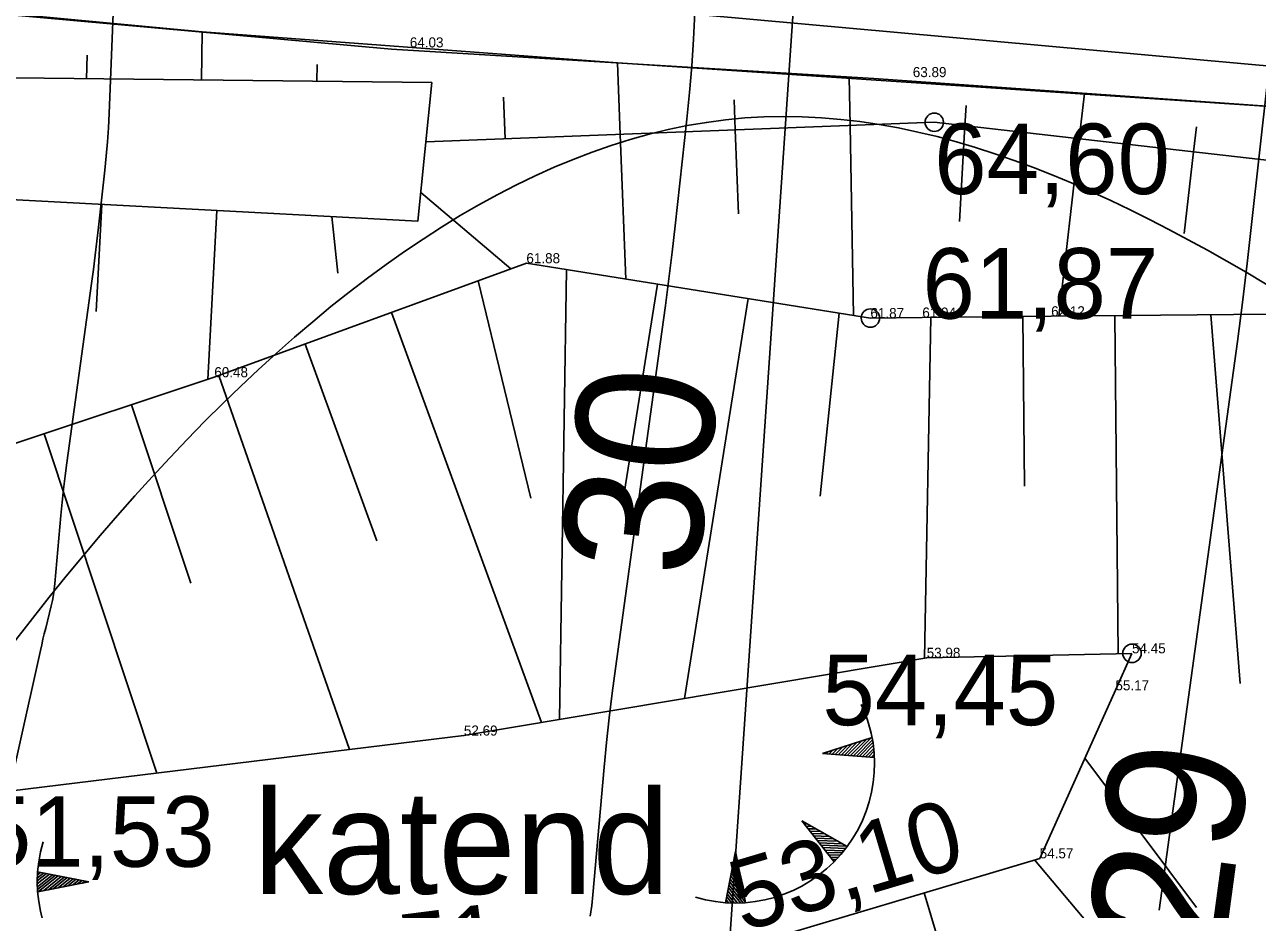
# Model space of a CAD drawing. Extents: x 700746 to 706058, y 6570320 to 6580460.
# Drawn here: x 702992.72 to 703035.57, y 6577416.46 to 6577447.2 of the extents above; entities that cross this region are included whole.
import ezdxf

# ---------------------------------------------------------------- set-up
doc = ezdxf.new("R2010")
doc.units = 0
for name, color, linetype in [('KORGUS-EH2000', 7, 'Continuous'), ('Lamami horisontaal_EH2000', 7, 'Continuous'), ('Lõige', 7, 'Continuous'), ('MOOTKORG-EH2000', 7, 'Continuous'), ('Plokid', 7, 'Continuous'), ('RELJEEF', 7, 'Continuous'), ('TEE', 7, 'Continuous'), ('vahekiht', 7, 'Continuous')]:
    doc.layers.add(name, color=color, linetype=linetype)

msp = doc.modelspace()

# ---------------------------------------------------------------- linework, layer by layer
at = {"layer": 'KORGUS-EH2000'}
for centre in [(703024.343, 6577443.813), (703022.122, 6577437.006), (703031.216, 6577425.353)]:
    msp.add_circle(centre, 0.32, dxfattribs=at)
at = {"layer": 'Lamami horisontaal_EH2000'}
for points in [[(702996.028, 6577453.387), (702995.655, 6577444.117), (702995.631, 6577443.623), (702995.598, 6577443.128), (702995.557, 6577442.635), (702995.506, 6577442.142), (702995.288, 6577440.171), (702995.232, 6577439.679), (702995.172, 6577439.187), (702995.109, 6577438.695), (702995.043, 6577438.204), (702994.182, 6577431.976), (702994.122, 6577431.519), (702994.067, 6577431.061), (702994.018, 6577430.603), (702993.975, 6577430.144), (702993.766, 6577427.784), (702993.745, 6577427.587), (702993.716, 6577427.39), (702993.68, 6577427.195), (702993.637, 6577427.001), (702993.448, 6577426.228), (702993.401, 6577426.035), (702993.355, 6577425.841), (702993.31, 6577425.647), (702993.266, 6577425.453), (702991.039, 6577415.507)], [(703016.18, 6577451.566), (703016.022, 6577447.624), (703015.976, 6577446.695), (703015.914, 6577445.767), (703015.836, 6577444.841), (703015.742, 6577443.915), (703015.332, 6577440.216), (703015.226, 6577439.292), (703015.114, 6577438.369), (703014.996, 6577437.446), (703014.872, 6577436.524), (703013.257, 6577424.832), (703013.143, 6577423.974), (703013.041, 6577423.115), (703012.949, 6577422.255), (703012.867, 6577421.393), (703012.475, 6577416.964), (703012.436, 6577416.593), (703012.382, 6577416.224)], [(703032.165, 6577416.43), (703032.331, 6577417.689), (703034.701, 6577434.843), (703034.883, 6577436.196), (703035.056, 6577437.55), (703035.22, 6577438.905), (703035.375, 6577440.262), (703036.204, 6577447.736)]]:
    msp.add_lwpolyline(points, dxfattribs=at)
at = {"layer": 'Lõige'}
msp.add_lwpolyline([(702979.088, 6577176.729), (702985.255, 6577208.936), (702991.177, 6577252.569), (703011.296, 6577328.533), (703016.385, 6577403.046), (703020.997, 6577470.575)], dxfattribs=at)
at = {"layer": 'Plokid'}
msp.add_lwpolyline([(703043.339, 6577445.098), (703121.898, 6577438.001), (703148.899, 6577263.565), (703163.227, 6577170.805), (703163.267, 6577170.746), (703164.325, 6577163.951), (703092.665, 6577217.188), (702865.809, 6577291.46), (702867.214, 6577375.329), (702866.384, 6577440.28), (702866.378, 6577440.34), (702866.377, 6577440.346), (702864.268, 6577461.276), (703043.339, 6577445.098)], dxfattribs=at)
at = {"layer": 'RELJEEF'}
for p, q in [((702998.871, 6577445.28), (702998.889, 6577446.952)), ((702994.894, 6577446.144), (702994.873, 6577445.325)), ((703002.889, 6577445.817), (703002.873, 6577445.236)), ((703013.423, 6577443.391), (703013.327, 6577445.875)), ((703021.417, 6577443.7), (703021.387, 6577445.381)), ((703009.371, 6577444.679), (703009.426, 6577443.237)), ((703017.38, 6577444.587), (703017.42, 6577443.545)), ((703029.382, 6577443.237), (703029.562, 6577444.813)), ((703025.449, 6577444.395), (703025.408, 6577443.691)), ((703021.417, 6577443.7), (703021.537, 6577437.099)), ((703025.215, 6577440.362), (703025.408, 6577443.691)), ((703033.456, 6577443.658), (703033.357, 6577442.783)), ((703013.423, 6577443.391), (703013.617, 6577438.361)), ((703017.533, 6577440.632), (703017.42, 6577443.545)), ((703029.382, 6577443.237), (703028.678, 6577437.07)), ((703033.033, 6577439.946), (703033.357, 6577442.783)), ((703006.486, 6577441.37), (703009.619, 6577438.714)), ((702995.206, 6577437.239), (702995.404, 6577440.959)), ((702999.399, 6577440.745), (702999.085, 6577434.875)), ((703003.602, 6577438.563), (703003.393, 6577440.532)), ((703011.556, 6577438.69), (703011.309, 6577423.052)), ((703010.316, 6577430.746), (703008.482, 6577438.299)), ((703013.523, 6577430.705), (703014.716, 6577438.186)), ((703017.876, 6577437.682), (703015.661, 6577423.784)), ((703005.476, 6577437.201), (703010.681, 6577422.947)), ((703020.379, 6577430.822), (703021.036, 6577437.179)), ((703024.222, 6577437.026), (703023.997, 6577425.184)), ((703027.48, 6577431.165), (703027.422, 6577437.057)), ((703030.622, 6577437.089), (703030.737, 6577425.343)), ((703033.958, 6577437.121), (703034.98, 6577424.304)), ((703004.966, 6577429.267), (703002.47, 6577436.104)), ((702999.464, 6577435.006), (703004.007, 6577422.007)), ((702998.496, 6577427.789), (702996.429, 6577433.993)), ((702993.392, 6577432.984), (702997.312, 6577421.188)), ((703020.452, 6577421.874), (703022.179, 6577422.427)), ((703021.324, 6577422.153), (703021.007, 6577421.832)), ((703021.488, 6577422.206), (703021.111, 6577421.824)), ((703021.653, 6577422.258), (703021.216, 6577421.817)), ((703021.818, 6577422.311), (703021.321, 6577421.809)), ((703021.982, 6577422.364), (703021.426, 6577421.801)), ((703022.147, 6577422.416), (703021.53, 6577421.793)), ((703022.193, 6577422.349), (703021.635, 6577421.785)), ((703022.209, 6577422.252), (703021.74, 6577421.777)), ((703022.223, 6577422.153), (703021.845, 6577421.769)), ((703020.452, 6577421.874), (703022.261, 6577421.738)), ((703020.665, 6577421.942), (703020.588, 6577421.864)), ((703020.83, 6577421.995), (703020.692, 6577421.856)), ((703020.994, 6577422.048), (703020.797, 6577421.848)), ((703021.159, 6577422.1), (703020.902, 6577421.84)), ((703022.236, 6577422.051), (703021.949, 6577421.762)), ((703022.246, 6577421.948), (703022.054, 6577421.754)), ((703022.255, 6577421.843), (703022.159, 6577421.746)), ((703033.462, 6577416.519), (703029.575, 6577421.705)), ((703019.735, 6577419.531), (703020.861, 6577418.109)), ((703019.735, 6577419.531), (703021.312, 6577418.635)), ((703019.93, 6577419.42), (703019.819, 6577419.424)), ((703020.08, 6577419.335), (703019.885, 6577419.342)), ((703020.23, 6577419.249), (703019.95, 6577419.259)), ((703020.381, 6577419.164), (703020.015, 6577419.177)), ((703020.531, 6577419.079), (703020.08, 6577419.094)), ((703020.681, 6577418.993), (703020.146, 6577419.012)), ((703020.832, 6577418.908), (703020.211, 6577418.93)), ((703020.982, 6577418.823), (703020.276, 6577418.847)), ((703021.132, 6577418.737), (703020.341, 6577418.765)), ((703017.43, 6577418.468), (703017.086, 6577416.687)), ((703017.473, 6577418.249), (703017.404, 6577418.335)), ((703017.43, 6577418.468), (703017.78, 6577416.689)), ((703021.283, 6577418.652), (703020.406, 6577418.683)), ((703021.265, 6577418.573), (703020.472, 6577418.6)), ((703021.204, 6577418.495), (703020.537, 6577418.518)), ((703021.141, 6577418.417), (703020.602, 6577418.436)), ((703021.075, 6577418.339), (703020.667, 6577418.353)), ((703017.607, 6577417.57), (703017.325, 6577417.922)), ((703017.573, 6577417.74), (703017.345, 6577418.025)), ((703017.54, 6577417.909), (703017.365, 6577418.128)), ((703017.507, 6577418.079), (703017.385, 6577418.232)), ((703021.006, 6577418.261), (703020.733, 6577418.271)), ((703020.934, 6577418.184), (703020.798, 6577418.189)), ((703027.829, 6577418.175), (703035.055, 6577409.606)), ((702993.157, 6577417.444), (702993.475, 6577417.698)), ((702993.158, 6577417.342), (702993.579, 6577417.678)), ((702993.159, 6577417.547), (702993.372, 6577417.718)), ((702993.161, 6577417.241), (702993.682, 6577417.659)), ((702993.163, 6577417.653), (702993.269, 6577417.738)), ((702993.165, 6577417.143), (702993.785, 6577417.639)), ((702994.95, 6577417.414), (702993.169, 6577417.758)), ((702993.203, 6577417.071), (702993.888, 6577417.619)), ((702993.373, 6577417.104), (702993.991, 6577417.599)), ((702993.543, 6577417.137), (702994.094, 6577417.579)), ((702993.712, 6577417.171), (702994.197, 6577417.559)), ((702993.882, 6577417.204), (702994.301, 6577417.539)), ((702994.051, 6577417.237), (702994.404, 6577417.519)), ((702994.221, 6577417.271), (702994.507, 6577417.499)), ((702994.391, 6577417.304), (702994.61, 6577417.479)), ((702994.56, 6577417.337), (702994.713, 6577417.459)), ((702994.73, 6577417.37), (702994.816, 6577417.439)), ((703017.74, 6577416.892), (703017.245, 6577417.51)), ((703017.707, 6577417.061), (703017.265, 6577417.613)), ((703017.673, 6577417.231), (703017.285, 6577417.716)), ((703017.64, 6577417.4), (703017.305, 6577417.819)), ((702994.95, 6577417.414), (702993.17, 6577417.064)), ((703017.502, 6577416.676), (703017.165, 6577417.097)), ((703017.603, 6577416.679), (703017.185, 6577417.2)), ((703017.701, 6577416.684), (703017.205, 6577417.303)), ((703017.773, 6577416.722), (703017.225, 6577417.407)), ((703025.71, 6577411.279), (703023.995, 6577417.033)), ((703017.191, 6577416.681), (703017.106, 6577416.788)), ((703017.296, 6577416.677), (703017.126, 6577416.891)), ((703017.4, 6577416.676), (703017.146, 6577416.994))]:
    msp.add_line(p, q, dxfattribs=at)
for points in [[(703109.46, 6577431.896), (703109.656, 6577434.759), (703101.214, 6577436.715), (703085.509, 6577439.638), (703069.305, 6577441.281), (703037.55, 6577444.252), (703013.327, 6577445.875), (702998.889, 6577446.952), (702979.072, 6577448.832), (702948.509, 6577451.058), (702940.805, 6577451.666), (702938.45, 6577446.059), (702946.65, 6577438.44), (702961.408, 6577434.473), (702975.034, 6577431.125), (702985.22, 6577430.254), (702985.226, 6577430.27)], [(703006.87, 6577445.191), (702977.849, 6577445.516), (702947.677, 6577447.089), (702947.364, 6577445.837), (702975.433, 6577442.025)], [(702975.433, 6577442.025), (703006.386, 6577440.372), (703006.87, 6577445.191)], [(703113.078, 6577428.49), (703107.364, 6577432.359), (703090.618, 6577436.434), (703081.376, 6577438.995), (703061.193, 6577440.13), (703044.112, 6577441.555), (703024.343, 6577443.813), (703006.663, 6577443.13)], [(703081.591, 6577433.914), (703051.255, 6577439.027), (703044.9, 6577437.228), (703028.405, 6577437.067), (703023.926, 6577437.023), (703023.926, 6577437.023), (703022.122, 6577437.006), (703010.161, 6577438.912), (702999.311, 6577434.95), (702985.226, 6577430.27), (702981.377, 6577425.236), (702969.688, 6577426.486), (702959.208, 6577427.828), (702953.454, 6577426.59), (702943.094, 6577422.526), (702935.783, 6577419.852), (702922.929, 6577415.266), (702912.447, 6577410.927), (702903.931, 6577405.484), (702898.641, 6577406.465), (702883.139, 6577396.626), (702867.868, 6577390.782)], [(702977.153, 6577409.403), (702985.638, 6577415.256), (702991.127, 6577420.431), (703007.988, 6577422.495), (703024.079, 6577425.198), (703031.216, 6577425.353)], [(702977.153, 6577409.403), (702984.899, 6577411.034), (702999.728, 6577412.504), (703017.194, 6577415.006), (703028.007, 6577418.228), (703030.64, 6577424.068), (703031.216, 6577425.353)]]:
    msp.add_lwpolyline(points, dxfattribs=at)
for centre, start, end in [((703017.422, 6577421.519), 253.4234, 25.1745), ((702998.001, 6577417.422), 163.4234, 295.1745)]:
    msp.add_arc(centre, 4.844, start, end, dxfattribs=at)
at = {"layer": 'TEE'}
msp.add_lwpolyline([(702862.217, 6577386.504), (702865.634, 6577388.714), (702866.439, 6577394.912), (702867.391, 6577421.999), (702867.231, 6577439.393), (702868.631, 6577447.333), (702870.981, 6577451.02), (702883.325, 6577457.917), (702891.388, 6577458.891), (702901.627, 6577457.74), (702929.896, 6577454.211), (702966.011, 6577450.063), (702979.36, 6577448.718), (703005.469, 6577446.357), (703022.241, 6577445.328), (703043.653, 6577443.823), (703061.336, 6577442.089), (703090.993, 6577439.082), (703113.134, 6577433.953), (703118.098, 6577427.505), (703122.134, 6577419.419), (703124.449, 6577398.005), (703128.111, 6577374.126), (703130.043, 6577354.145)], dxfattribs=at)
at = {"layer": 'vahekiht'}
msp.add_open_spline([(702979.832, 6577405.847), (702968.107, 6577383.619), (702956.937, 6577340.299), (703007.686, 6577297.989), (703005.438, 6577248.778), (703018.696, 6577224.523), (703025.875, 6577210.26), (703039.06, 6577207.602), (703055.215, 6577200.514), (703065.918, 6577180.529), (703097.43, 6577186.962), (703125.436, 6577225.369), (703148.077, 6577281.443), (703138.931, 6577341.457), (703139.445, 6577382.673), (703130.544, 6577416.204), (703100.319, 6577426.617), (703061.125, 6577412.698), (703017.391, 6577461.228), (702989.678, 6577424.511), (702979.832, 6577405.847)], degree=3, dxfattribs=at)
msp.add_open_spline([(702979.832, 6577405.847), (702968.107, 6577383.619), (702956.937, 6577340.299), (703007.686, 6577297.989), (703005.438, 6577248.778), (703018.696, 6577224.523), (703025.875, 6577210.26), (703039.06, 6577207.602), (703055.215, 6577200.514), (703065.918, 6577180.529), (703097.43, 6577186.962), (703125.436, 6577225.369), (703148.077, 6577281.443), (703138.931, 6577341.457), (703139.445, 6577382.673), (703130.544, 6577416.204), (703100.319, 6577426.617), (703061.125, 6577412.698), (703017.391, 6577461.228), (702989.678, 6577424.511), (702979.832, 6577405.847)], degree=3, dxfattribs=at)

# ---------------------------------------------------------------- texts
at = {"layer": 'KORGUS-EH2000'}
for s, p in [('64,60', (703024.339, 6577441.316)), ('61,87', (703023.932, 6577436.987)), ('54,45', (703020.452, 6577422.856)), ('51,53', (702991.123, 6577417.935))]:
    msp.add_text(s, height=2.45, dxfattribs=at).set_placement(p)
for s, rotation, p in [('53,10', 16.5641, (703017.677, 6577415.666)), ('51,51', 7.2782, (703001.359, 6577413.231))]:
    msp.add_text(s, height=2.45, rotation=rotation, dxfattribs=at).set_placement(p)
at = {"layer": 'Lamami horisontaal_EH2000'}
for s, rotation, p in [('30', 83.6961, (703016.094, 6577427.903)), ('29', 82.3104, (703034.397, 6577414.795))]:
    msp.add_text(s, height=4.8, rotation=rotation, dxfattribs=at).set_placement(p)
at = {"layer": 'MOOTKORG-EH2000'}
for s, p in [('64.03', (703006.108, 6577446.413)), ('63.89', (703023.595, 6577445.381)), ('61.88', (703010.161, 6577438.912)), ('61.87', (703022.122, 6577437.006)), ('61.94', (703023.926, 6577437.023)), ('62.12', (703028.405, 6577437.067)), ('60.48', (702999.311, 6577434.95)), ('54.45', (703031.216, 6577425.353)), ('53.98', (703024.079, 6577425.198)), ('55.17', (703030.64, 6577424.068)), ('52.69', (703007.988, 6577422.495)), ('54.57', (703028.007, 6577418.228))]:
    msp.add_text(s, height=0.35, dxfattribs=at).set_placement(p)
at = {"layer": 'RELJEEF'}
msp.add_text('katend', height=3.6, dxfattribs=at).set_placement((703000.683, 6577416.992))

doc.saveas('drawing.dxf')
